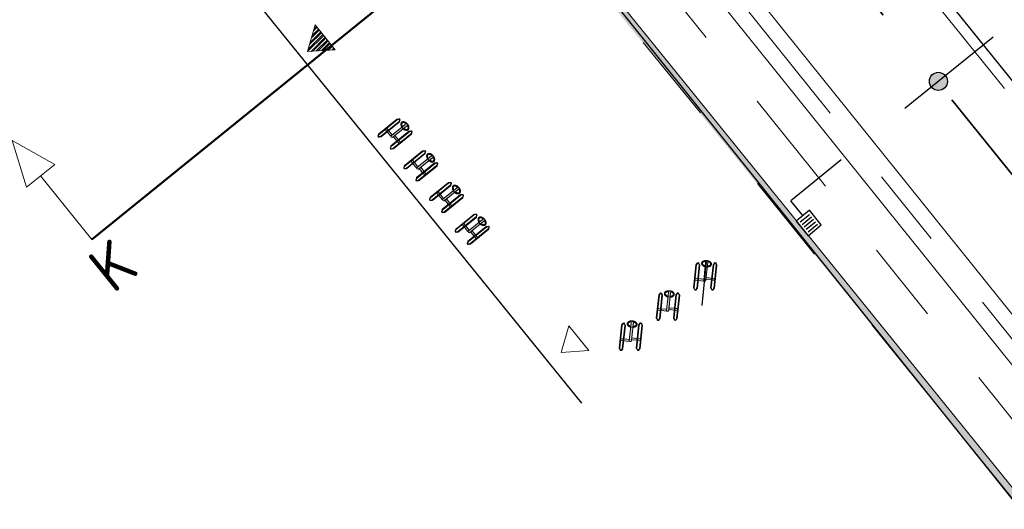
# Model space of a CAD drawing. Header units: metres. Extents: x 92403 to 95147, y 464428 to 465602.
# Tile 487 of 568: x 93320 to 93342, y 465094 to 465105. Entities that reach past the tile are written whole.
import ezdxf
from ezdxf.enums import TextEntityAlignment as Align

# ---------------------------------------------------------------- set-up
doc = ezdxf.new("R2010")
doc.units = ezdxf.units.M
for name, pattern in [('DASHED', [0.75, 0.5, -0.25]), ('RI-DRAINAGE', [19.2, 6, -1.8, 1.8, -1.8, 2.4, -1.8, 1.8, -1.8]), ('RI-GWA', [18.45, 6, -1.8, 1.75, -1.8, 1.75, -1.8, 1.75, -1.8]), ('RI-HWA', [7.4, 5, -2.4]), ('RI-HWA_KOLKAANSLUITING', [4.3, 2.5, -1.8]), ('VH-TROTTOIRBAND', [15, 5, -2, 2, -2, 2, -2])]:
    doc.linetypes.add(name, pattern=pattern)
doc.layers.get('0').update_dxf_attribs({"linetype": 'CONTINUOUS'})
for name, color, linetype, lineweight, true_color in [('B-OI-RI-GWA_TRANSPORTLEIDING-G', 7, 'RI-GWA', 18, 0xff8400), ('N-OI-RI-DRAINAGE_DRAIN_PVC-G', 7, 'RI-DRAINAGE', 18, 0x00ff04), ('N-OI-RI-HWA_TRANSPORTLEIDING-G', 7, 'RI-HWA', 35, 0x007bff)]:
    doc.layers.add(name, color=color, linetype=linetype, lineweight=lineweight, true_color=true_color)
for name, color, linetype, lineweight in [('B-RO-IE-MEUBILAIR_WEGMEUBILAIR-S', 251, 'CONTINUOUS', 13), ('B-RO-OG-TOPOGRAFIE_BEBOUWING_ENTREE-S', 7, 'CONTINUOUS', 5), ('B-WE-VH-VERHARDING_FUNDERING-G', 252, 'CONTINUOUS', 18), ('N-RO-VW-MARKERING-G', 7, 'CONTINUOUS', 9), ('N-WE-GW-ONTGRAVING-V', 2, 'CONTINUOUS', 30), ('N-WE-IE-MEUBILAIR_WEGMEUBILAIR_FIETSSTANDAARD-S', 7, 'CONTINUOUS', 9), ('N-WE-RI-HWA_HULPSTUK-S', 150, 'CONTINUOUS', 25), ('N-WE-RI-HWA_KOLK_STRAATKOLK-S', 150, 'CONTINUOUS', 25), ('N-WE-RI-HWA_KOLKAANSLUITING-G', 150, 'RI-HWA_KOLKAANSLUITING', 25), ('N-WE-VH-KANTOPSLUITING_TROTTOIRBAND-G', 7, 'VH-TROTTOIRBAND', 35), ('N-WE-VH-KANTOPSLUITING_VOORKANTBAND-G', 50, 'CONTINUOUS', 35), ('N-WE-VH-VERHARDING_BETON_INRITBLOKKEN-A', 253, 'CONTINUOUS', 0), ('X-XX-AL-VERWIJZING-S', 7, 'CONTINUOUS', 13)]:
    doc.layers.add(name, color=color, linetype=linetype, lineweight=lineweight)
doc.styles.add('NLCS-ISO', font='NLCS-ISO.ttf')

# ---------------------------------------------------------------- blocks, each defined once
blk = doc.blocks.new('SRO-BEBOUWING_ENTREE')
blk.add_lwpolyline([(0, 0.35), (0, -0.35), (0.5, 0)], close=True)
blk = doc.blocks.new('Triangel-10')
at = {"true_color": 0xffffff}
h = blk.add_hatch(color=7, dxfattribs=at)
h.dxf.hatch_style = 1
h.paths.add_polyline_path([(-0.215, 0.193, 1), (-0.231, 0.193), (-0.231, -0.318, 1), (-0.215, -0.318)])
h.paths.add_polyline_path([(-0.16, 0.021), (-0.215, 0.021), (-0.215, -0.021), (-0.16, -0.021)])
h.paths.add_polyline_path([(-0.144, 0.193, 1), (-0.16, 0.193), (-0.16, -0.318, 1.041702), (-0.144, -0.318)])
h.paths.add_polyline_path([(-0.024, 0.021), (-0.144, 0.021), (-0.144, -0.021), (-0.024, -0.021)])
h.paths.add_polyline_path([(0.024, 0, 1), (-0.024, 0), (-0.024, -0.021), (-0.024, -0.393), (-0.032, -0.419, 0.504311), (-0.027, -0.425), (0.027, -0.425, 0.504311), (0.032, -0.419), (0.024, -0.393, -0.074529), (0.024, -0.392)])
h.paths.add_polyline_path([(0.144, -0.02), (0.024, -0.02), (0.024, -0.062), (0.144, -0.062)])
h.paths.add_polyline_path([(0.16, 0.152, 1), (0.144, 0.152), (0.144, -0.359, 1.041702), (0.16, -0.359), (0.16, -0.358)])
h.paths.add_polyline_path([(0.215, -0.02), (0.16, -0.02), (0.16, -0.062), (0.215, -0.062)])
h.paths.add_polyline_path([(0.231, 0.152, 1), (0.215, 0.152), (0.215, -0.359, 1), (0.231, -0.359)])
edge = h.paths.add_edge_path()
edge.add_line((-0.208, 0.231), (-0.225, 0.203))
edge.add_line((-0.225, 0.203), (-0.214, 0.197))
edge.add_line((-0.214, 0.197), (-0.198, 0.226))
edge.add_arc((-0.188, 0.22), 0.012, 29.0731, 150.9269, ccw=False)
edge.add_line((-0.177, 0.226), (-0.161, 0.197))
edge.add_line((-0.161, 0.197), (-0.15, 0.203))
edge.add_line((-0.15, 0.203), (-0.167, 0.231))
edge.add_arc((-0.188, 0.22), 0.024, 29.0731, 150.9269)
edge = h.paths.add_edge_path()
edge.add_line((-0.225, -0.329), (-0.214, -0.323))
edge.add_line((-0.214, -0.323), (-0.198, -0.352))
edge.add_arc((-0.188, -0.345), 0.012, 210.9269, 330.9269)
edge.add_line((-0.177, -0.351), (-0.161, -0.323))
edge.add_line((-0.161, -0.323), (-0.15, -0.329))
edge.add_line((-0.15, -0.329), (-0.167, -0.357))
edge.add_arc((-0.188, -0.345), 0.024, 210.6554, 330.9269, ccw=False)
edge.add_line((-0.208, -0.358), (-0.225, -0.329))
edge = h.paths.add_edge_path()
edge.add_line((0.161, -0.364), (0.177, -0.393))
edge.add_arc((0.188, -0.386), 0.012, 210.9269, 330.9269)
edge.add_line((0.198, -0.392), (0.214, -0.364))
edge.add_line((0.214, -0.364), (0.225, -0.37))
edge.add_line((0.225, -0.37), (0.208, -0.398))
edge.add_arc((0.188, -0.386), 0.024, 210.6554, 330.9269, ccw=False)
edge.add_line((0.167, -0.399), (0.15, -0.37))
edge.add_line((0.15, -0.37), (0.161, -0.364))
edge = h.paths.add_edge_path()
edge.add_arc((0.188, 0.179), 0.012, 29.0731, 150.9269, ccw=False)
edge.add_line((0.198, 0.185), (0.214, 0.156))
edge.add_line((0.214, 0.156), (0.225, 0.162))
edge.add_line((0.225, 0.162), (0.208, 0.19))
edge.add_arc((0.188, 0.179), 0.024, 29.0731, 150.9269)
edge.add_line((0.167, 0.19), (0.15, 0.162))
edge.add_line((0.15, 0.162), (0.161, 0.156))
edge.add_line((0.161, 0.156), (0.177, 0.185))
h = blk.add_hatch(color=7, dxfattribs=at)
h.dxf.hatch_style = 1
edge = h.paths.add_edge_path()
edge.add_spline(control_points=[(-0.03, -0.412), (-0.031, -0.412), (-0.032, -0.412), (-0.034, -0.411), (-0.035, -0.411), (-0.036, -0.411), (-0.036, -0.411), (-0.039, -0.41), (-0.041, -0.41), (-0.044, -0.408), (-0.045, -0.408), (-0.047, -0.408), (-0.047, -0.408), (-0.048, -0.407), (-0.049, -0.407), (-0.051, -0.406), (-0.052, -0.406), (-0.054, -0.405), (-0.055, -0.404), (-0.056, -0.404), (-0.057, -0.403), (-0.058, -0.403), (-0.058, -0.403), (-0.059, -0.402), (-0.06, -0.402), (-0.062, -0.401), (-0.063, -0.4), (-0.065, -0.399), (-0.066, -0.399), (-0.067, -0.398), (-0.067, -0.398), (-0.068, -0.397), (-0.068, -0.397), (-0.07, -0.396), (-0.07, -0.395), (-0.072, -0.394), (-0.072, -0.394), (-0.074, -0.393), (-0.074, -0.392), (-0.075, -0.392), (-0.075, -0.392), (-0.076, -0.391), (-0.076, -0.39), (-0.078, -0.389), (-0.078, -0.389), (-0.079, -0.388), (-0.08, -0.387), (-0.081, -0.386), (-0.081, -0.386), (-0.081, -0.385), (-0.082, -0.385), (-0.083, -0.384), (-0.084, -0.382), (-0.085, -0.381), (-0.085, -0.38), (-0.086, -0.379), (-0.086, -0.379), (-0.087, -0.377), (-0.087, -0.377), (-0.087, -0.376), (-0.088, -0.375), (-0.088, -0.375), (-0.088, -0.374), (-0.088, -0.373), (-0.089, -0.373), (-0.089, -0.371), (-0.089, -0.371), (-0.089, -0.37), (-0.09, -0.369), (-0.09, -0.369), (-0.09, -0.369), (-0.09, -0.368), (-0.09, -0.368), (-0.09, -0.367), (-0.09, -0.366), (-0.09, -0.366), (-0.09, -0.365), (-0.09, -0.364), (-0.09, -0.364), (-0.09, -0.364), (-0.09, -0.362), (-0.09, -0.361), (-0.089, -0.358), (-0.089, -0.357), (-0.089, -0.355), (-0.088, -0.354), (-0.087, -0.35), (-0.084, -0.346), (-0.079, -0.34), (-0.077, -0.338), (-0.074, -0.336), (-0.074, -0.335), (-0.071, -0.333), (-0.069, -0.332), (-0.064, -0.328), (-0.061, -0.327), (-0.054, -0.323), (-0.051, -0.322), (-0.044, -0.319), (-0.042, -0.319), (-0.038, -0.317), (-0.037, -0.317), (-0.032, -0.316), (-0.028, -0.315), (-0.024, -0.314), (-0.024, -0.308), (-0.024, -0.301), (-0.024, -0.294), (-0.081, -0.303), (-0.116, -0.334), (-0.109, -0.372), (-0.103, -0.41), (-0.059, -0.435), (0, -0.435), (0.059, -0.435), (0.103, -0.41), (0.109, -0.372), (0.116, -0.334), (0.081, -0.302), (0.024, -0.294), (0.024, -0.301), (0.024, -0.308), (0.024, -0.314), (0.028, -0.315), (0.032, -0.316), (0.037, -0.317), (0.038, -0.317), (0.042, -0.319), (0.044, -0.319), (0.051, -0.322), (0.054, -0.323), (0.061, -0.327), (0.064, -0.328), (0.069, -0.332), (0.071, -0.333), (0.074, -0.335), (0.074, -0.336), (0.077, -0.338), (0.079, -0.34), (0.084, -0.346), (0.087, -0.35), (0.088, -0.354), (0.089, -0.355), (0.089, -0.357), (0.089, -0.358), (0.09, -0.361), (0.09, -0.362), (0.09, -0.364), (0.09, -0.364), (0.09, -0.364), (0.09, -0.365), (0.09, -0.366), (0.09, -0.366), (0.09, -0.367), (0.09, -0.368), (0.09, -0.368), (0.09, -0.369), (0.09, -0.369), (0.09, -0.369), (0.089, -0.37), (0.089, -0.371), (0.089, -0.371), (0.089, -0.373), (0.088, -0.373), (0.088, -0.374), (0.088, -0.375), (0.088, -0.375), (0.087, -0.376), (0.087, -0.377), (0.087, -0.377), (0.086, -0.379), (0.086, -0.379), (0.085, -0.38), (0.085, -0.381), (0.084, -0.382), (0.083, -0.384), (0.082, -0.385), (0.081, -0.385), (0.081, -0.386), (0.081, -0.386), (0.08, -0.387), (0.079, -0.388), (0.078, -0.389), (0.078, -0.389), (0.076, -0.39), (0.076, -0.391), (0.075, -0.392), (0.075, -0.392), (0.074, -0.392), (0.074, -0.393), (0.072, -0.394), (0.072, -0.394), (0.07, -0.395), (0.07, -0.396), (0.068, -0.397), (0.068, -0.397), (0.067, -0.398), (0.067, -0.398), (0.066, -0.399), (0.065, -0.399), (0.063, -0.4), (0.062, -0.401), (0.06, -0.402), (0.059, -0.402), (0.058, -0.403), (0.058, -0.403), (0.057, -0.403), (0.056, -0.404), (0.055, -0.404), (0.054, -0.405), (0.052, -0.406), (0.051, -0.406), (0.049, -0.407), (0.048, -0.407), (0.047, -0.408), (0.047, -0.408), (0.045, -0.408), (0.044, -0.408), (0.041, -0.41), (0.039, -0.41), (0.036, -0.411), (0.036, -0.411), (0.035, -0.411), (0.034, -0.411), (0.032, -0.412), (0.031, -0.412), (0.03, -0.412), (0.031, -0.414), (0.031, -0.416), (0.032, -0.419), (0.032, -0.42), (0.032, -0.422), (0.031, -0.423), (0.03, -0.424), (0.029, -0.425), (0.027, -0.425), (0.009, -0.425), (-0.009, -0.425), (-0.027, -0.425), (-0.029, -0.425), (-0.03, -0.424), (-0.031, -0.423), (-0.032, -0.422), (-0.032, -0.42), (-0.032, -0.419), (-0.031, -0.416), (-0.031, -0.414), (-0.03, -0.412)], knot_values=[0, 0, 0, 0, 0.083969, 0.083969, 0.139597, 0.139597, 0.167938, 0.167938, 0.335875, 0.335875, 0.419844, 0.419844, 0.43636, 0.43636, 0.503813, 0.503813, 0.587781, 0.587781, 0.67175, 0.67175, 0.733124, 0.733124, 0.755719, 0.755719, 0.839688, 0.839688, 0.923657, 0.923657, 1.007625, 1.007625, 1.029887, 1.029887, 1.091594, 1.091594, 1.175563, 1.175563, 1.259532, 1.259532, 1.326651, 1.326651, 1.3435, 1.3435, 1.427469, 1.427469, 1.511438, 1.511438, 1.595407, 1.595407, 1.623414, 1.623414, 1.679376, 1.679376, 1.847313, 1.847313, 1.931282, 1.931282, 2.015251, 2.015251, 2.09922, 2.09922, 2.183188, 2.183188, 2.216941, 2.216941, 2.351126, 2.351126, 2.435095, 2.435095, 2.513705, 2.513705, 2.519063, 2.519063, 2.603032, 2.603032, 2.687001, 2.687001, 2.77097, 2.77097, 2.810468, 2.810468, 2.810468, 2.894437, 2.894437, 2.950065, 2.950065, 2.978406, 2.978406, 3.146344, 3.146344, 3.230312, 3.230312, 3.246829, 3.246829, 3.314281, 3.314281, 3.39825, 3.39825, 3.482219, 3.482219, 3.543592, 3.543592, 3.566187, 3.566187, 3.648799, 3.648799, 3.648799, 4.648799, 4.648799, 4.648799, 6.109993, 6.109993, 6.109993, 7.571187, 7.571187, 7.571187, 9.032381, 9.032381, 9.032381, 10.493575, 10.493575, 10.493575, 11.493575, 11.493575, 11.493575, 11.576186, 11.576186, 11.598782, 11.598782, 11.660155, 11.660155, 11.744124, 11.744124, 11.828093, 11.828093, 11.895545, 11.895545, 11.912061, 11.912061, 11.99603, 11.99603, 12.163968, 12.163968, 12.192309, 12.192309, 12.247937, 12.247937, 12.331905, 12.331905, 12.331905, 12.371404, 12.371404, 12.455373, 12.455373, 12.539342, 12.539342, 12.62331, 12.62331, 12.628669, 12.628669, 12.707279, 12.707279, 12.791248, 12.791248, 12.925432, 12.925432, 12.959185, 12.959185, 13.043154, 13.043154, 13.127123, 13.127123, 13.211092, 13.211092, 13.295061, 13.295061, 13.462998, 13.462998, 13.518959, 13.518959, 13.546967, 13.546967, 13.630936, 13.630936, 13.714904, 13.714904, 13.798873, 13.798873, 13.815723, 13.815723, 13.882842, 13.882842, 13.966811, 13.966811, 14.05078, 14.05078, 14.112486, 14.112486, 14.134748, 14.134748, 14.218717, 14.218717, 14.302686, 14.302686, 14.386655, 14.386655, 14.40925, 14.40925, 14.470624, 14.470624, 14.554592, 14.554592, 14.638561, 14.638561, 14.706014, 14.706014, 14.72253, 14.72253, 14.806499, 14.806499, 14.974436, 14.974436, 15.002777, 15.002777, 15.058405, 15.058405, 15.142374, 15.142374, 15.142374, 16.142374, 16.142374, 16.142374, 17.076554, 17.076554, 17.076554, 18.010735, 18.010735, 18.010735, 19.010735, 19.010735, 19.010735, 19.944916, 19.944916, 19.944916, 20.879096, 20.879096, 20.879096, 21.879096, 21.879096, 21.879096, 21.879096], weights=[1, 1, 1, 1, 1, 1, 1, 1, 1, 1, 1, 1, 1, 1, 1, 1, 1, 1, 1, 1, 1, 1, 1, 1, 1, 1, 1, 1, 1, 1, 1, 1, 1, 1, 1, 1, 1, 1, 1, 1, 1, 1, 1, 1, 1, 1, 1, 1, 1, 1, 1, 1, 1, 1, 1, 1, 1, 1, 1, 1, 1, 1, 1, 1, 1, 1, 1, 1, 1, 1, 1, 1, 1, 1, 1, 1, 1, 1, 1, 1, 1, 1, 1, 1, 1, 1, 1, 1, 1, 1, 1, 1, 1, 1, 1, 1, 1, 1, 1, 1, 1, 1, 1, 1, 1, 1, 1, 1, 0.829851, 0.829851, 1, 0.829851, 0.829851, 1, 0.829851, 0.829851, 1, 0.829851, 0.829851, 1, 1, 1, 1, 1, 1, 1, 1, 1, 1, 1, 1, 1, 1, 1, 1, 1, 1, 1, 1, 1, 1, 1, 1, 1, 1, 1, 1, 1, 1, 1, 1, 1, 1, 1, 1, 1, 1, 1, 1, 1, 1, 1, 1, 1, 1, 1, 1, 1, 1, 1, 1, 1, 1, 1, 1, 1, 1, 1, 1, 1, 1, 1, 1, 1, 1, 1, 1, 1, 1, 1, 1, 1, 1, 1, 1, 1, 1, 1, 1, 1, 1, 1, 1, 1, 1, 1, 1, 1, 1, 1, 1, 1, 1, 1, 1, 1, 1, 1, 1, 1, 1, 1, 1, 1, 1, 1, 1, 1, 1, 1, 0.928588, 0.928588, 1, 0.928588, 0.928588, 1, 1, 1, 1, 0.928588, 0.928588, 1, 0.928588, 0.928588, 1, 1, 1, 1], degree=3, periodic=0)
at = {"color": 0}
for p, q in [((-0.231, -0.318), (-0.231, 0.193)), ((-0.215, -0.318), (-0.215, 0.193)), ((-0.215, 0.021), (-0.16, 0.021)), ((-0.16, -0.318), (-0.16, 0.193)), ((-0.144, 0.021), (-0.024, 0.021)), ((-0.024, -0.021), (-0.024, 0.021)), ((-0.024, -0.393), (-0.024, 0)), ((0.024, -0.392), (0.024, 0)), ((0.215, -0.359), (0.215, 0.152)), ((0.231, -0.359), (0.231, 0.152)), ((-0.215, -0.021), (-0.16, -0.021)), ((-0.144, -0.021), (-0.024, -0.021)), ((0.144, -0.02), (0.024, -0.02)), ((0.024, -0.062), (0.024, -0.02)), ((0.144, -0.062), (0.024, -0.062)), ((0.215, -0.02), (0.16, -0.02)), ((0.215, -0.062), (0.16, -0.062)), ((-0.032, -0.419), (-0.024, -0.393)), ((-0.027, -0.425), (0.027, -0.425)), ((0.032, -0.419), (0.024, -0.393))]:
    blk.add_line(p, q, dxfattribs=at)
for points in [[(-0.208, 0.231), (-0.225, 0.203), (-0.214, 0.197), (-0.198, 0.226, -0.588186), (-0.177, 0.226), (-0.161, 0.197), (-0.15, 0.203), (-0.167, 0.231, 0.588186)], [(0.16, -0.359), (0.16, 0.152, 1), (0.144, 0.152), (0.144, -0.359, 1)], [(0.177, 0.185, -0.588186), (0.198, 0.185), (0.214, 0.156), (0.225, 0.162), (0.208, 0.19, 0.588186), (0.167, 0.19), (0.15, 0.162), (0.161, 0.156)], [(-0.225, -0.329), (-0.214, -0.323), (-0.198, -0.352, 0.57735), (-0.177, -0.351), (-0.161, -0.323), (-0.15, -0.329), (-0.167, -0.357, -0.578931), (-0.208, -0.358)], [(0.161, -0.364), (0.177, -0.393, 0.57735), (0.198, -0.392), (0.214, -0.364), (0.225, -0.37), (0.208, -0.398, -0.578931), (0.167, -0.399), (0.15, -0.37)]]:
    blk.add_lwpolyline(points, format="xyb", close=True, dxfattribs=at)
blk.add_lwpolyline([(-0.16, -0.318, 1.041702), (-0.144, -0.318), (-0.144, 0.193)], format="xyb", dxfattribs=at)
at = {"color": 0, "flags": 128}
blk.add_lwpolyline([(0.024, -0.294), (-0.024, -0.294)], dxfattribs=at)
at = {"color": 0}
for centre, radius, start, end in [((-0.223, 0.193), 0.008, 0, 180), ((-0.152, 0.193), 0.008, 0, 180), ((0, 0), 0.0239, 0, 180), ((0.223, 0.152), 0.008, 0, 180), ((-0.223, -0.318), 0.008, 180, 0), ((-0.027, -0.42), 0.005, 162.9508, 270), ((-0.029, -0.392), 0.005, 342.9508, 0), ((0.029, -0.392), 0.005, 180, 197.0492), ((0.027, -0.42), 0.005, 270, 17.0492), ((0.223, -0.359), 0.008, 180, 0)]:
    blk.add_arc(centre, radius, start, end, dxfattribs=at)
blk.add_rational_spline([(-0.03, -0.412), (-0.031, -0.412), (-0.032, -0.412), (-0.034, -0.411), (-0.035, -0.411), (-0.036, -0.411), (-0.036, -0.411), (-0.039, -0.41), (-0.041, -0.41), (-0.044, -0.408), (-0.045, -0.408), (-0.047, -0.408), (-0.047, -0.408), (-0.048, -0.407), (-0.049, -0.407), (-0.051, -0.406), (-0.052, -0.406), (-0.054, -0.405), (-0.055, -0.404), (-0.056, -0.404), (-0.057, -0.403), (-0.058, -0.403), (-0.058, -0.403), (-0.059, -0.402), (-0.06, -0.402), (-0.062, -0.401), (-0.063, -0.4), (-0.065, -0.399), (-0.066, -0.399), (-0.067, -0.398), (-0.067, -0.398), (-0.068, -0.397), (-0.068, -0.397), (-0.07, -0.396), (-0.07, -0.395), (-0.072, -0.394), (-0.072, -0.394), (-0.074, -0.393), (-0.074, -0.392), (-0.075, -0.392), (-0.075, -0.392), (-0.076, -0.391), (-0.076, -0.39), (-0.078, -0.389), (-0.078, -0.389), (-0.079, -0.388), (-0.08, -0.387), (-0.081, -0.386), (-0.081, -0.386), (-0.081, -0.385), (-0.082, -0.385), (-0.083, -0.384), (-0.084, -0.382), (-0.085, -0.381), (-0.085, -0.38), (-0.086, -0.379), (-0.086, -0.379), (-0.087, -0.377), (-0.087, -0.377), (-0.087, -0.376), (-0.088, -0.375), (-0.088, -0.375), (-0.088, -0.374), (-0.088, -0.373), (-0.089, -0.373), (-0.089, -0.371), (-0.089, -0.371), (-0.089, -0.37), (-0.09, -0.369), (-0.09, -0.369), (-0.09, -0.369), (-0.09, -0.368), (-0.09, -0.368), (-0.09, -0.367), (-0.09, -0.366), (-0.09, -0.366), (-0.09, -0.365), (-0.09, -0.364), (-0.09, -0.364), (-0.09, -0.364), (-0.09, -0.362), (-0.09, -0.361), (-0.089, -0.358), (-0.089, -0.357), (-0.089, -0.355), (-0.088, -0.354), (-0.087, -0.35), (-0.084, -0.346), (-0.079, -0.34), (-0.077, -0.338), (-0.074, -0.336), (-0.074, -0.335), (-0.071, -0.333), (-0.069, -0.332), (-0.064, -0.328), (-0.061, -0.327), (-0.054, -0.323), (-0.051, -0.322), (-0.044, -0.319), (-0.042, -0.319), (-0.038, -0.317), (-0.037, -0.317), (-0.032, -0.316), (-0.028, -0.315), (-0.024, -0.314), (-0.024, -0.308), (-0.024, -0.301), (-0.024, -0.294), (-0.081, -0.303), (-0.116, -0.334), (-0.109, -0.372), (-0.103, -0.41), (-0.059, -0.435), (0, -0.435), (0.059, -0.435), (0.103, -0.41), (0.109, -0.372), (0.116, -0.334), (0.081, -0.302), (0.024, -0.294), (0.024, -0.301), (0.024, -0.308), (0.024, -0.314), (0.028, -0.315), (0.032, -0.316), (0.037, -0.317), (0.038, -0.317), (0.042, -0.319), (0.044, -0.319), (0.051, -0.322), (0.054, -0.323), (0.061, -0.327), (0.064, -0.328), (0.069, -0.332), (0.071, -0.333), (0.074, -0.335), (0.074, -0.336), (0.077, -0.338), (0.079, -0.34), (0.084, -0.346), (0.087, -0.35), (0.088, -0.354), (0.089, -0.355), (0.089, -0.357), (0.089, -0.358), (0.09, -0.361), (0.09, -0.362), (0.09, -0.364), (0.09, -0.364), (0.09, -0.364), (0.09, -0.365), (0.09, -0.366), (0.09, -0.366), (0.09, -0.367), (0.09, -0.368), (0.09, -0.368), (0.09, -0.369), (0.09, -0.369), (0.09, -0.369), (0.089, -0.37), (0.089, -0.371), (0.089, -0.371), (0.089, -0.373), (0.088, -0.373), (0.088, -0.374), (0.088, -0.375), (0.088, -0.375), (0.087, -0.376), (0.087, -0.377), (0.087, -0.377), (0.086, -0.379), (0.086, -0.379), (0.085, -0.38), (0.085, -0.381), (0.084, -0.382), (0.083, -0.384), (0.082, -0.385), (0.081, -0.385), (0.081, -0.386), (0.081, -0.386), (0.08, -0.387), (0.079, -0.388), (0.078, -0.389), (0.078, -0.389), (0.076, -0.39), (0.076, -0.391), (0.075, -0.392), (0.075, -0.392), (0.074, -0.392), (0.074, -0.393), (0.072, -0.394), (0.072, -0.394), (0.07, -0.395), (0.07, -0.396), (0.068, -0.397), (0.068, -0.397), (0.067, -0.398), (0.067, -0.398), (0.066, -0.399), (0.065, -0.399), (0.063, -0.4), (0.062, -0.401), (0.06, -0.402), (0.059, -0.402), (0.058, -0.403), (0.058, -0.403), (0.057, -0.403), (0.056, -0.404), (0.055, -0.404), (0.054, -0.405), (0.052, -0.406), (0.051, -0.406), (0.049, -0.407), (0.048, -0.407), (0.047, -0.408), (0.047, -0.408), (0.045, -0.408), (0.044, -0.408), (0.041, -0.41), (0.039, -0.41), (0.036, -0.411), (0.036, -0.411), (0.035, -0.411), (0.034, -0.411), (0.032, -0.412), (0.031, -0.412), (0.03, -0.412), (0.031, -0.414), (0.031, -0.416), (0.032, -0.419), (0.032, -0.42), (0.032, -0.422), (0.031, -0.423), (0.03, -0.424), (0.029, -0.425), (0.027, -0.425), (0.009, -0.425), (-0.009, -0.425), (-0.027, -0.425), (-0.029, -0.425), (-0.03, -0.424), (-0.031, -0.423), (-0.032, -0.422), (-0.032, -0.42), (-0.032, -0.419), (-0.031, -0.416), (-0.031, -0.414), (-0.03, -0.412)], [1, 1, 1, 1, 1, 1, 1, 1, 1, 1, 1, 1, 1, 1, 1, 1, 1, 1, 1, 1, 1, 1, 1, 1, 1, 1, 1, 1, 1, 1, 1, 1, 1, 1, 1, 1, 1, 1, 1, 1, 1, 1, 1, 1, 1, 1, 1, 1, 1, 1, 1, 1, 1, 1, 1, 1, 1, 1, 1, 1, 1, 1, 1, 1, 1, 1, 1, 1, 1, 1, 1, 1, 1, 1, 1, 1, 1, 1, 1, 1, 1, 1, 1, 1, 1, 1, 1, 1, 1, 1, 1, 1, 1, 1, 1, 1, 1, 1, 1, 1, 1, 1, 1, 1, 1, 1, 1, 1, 0.829850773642, 0.829850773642, 1, 0.829850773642, 0.829850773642, 1, 0.829850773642, 0.829850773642, 1, 0.829850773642, 0.829850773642, 1, 1, 1, 1, 1, 1, 1, 1, 1, 1, 1, 1, 1, 1, 1, 1, 1, 1, 1, 1, 1, 1, 1, 1, 1, 1, 1, 1, 1, 1, 1, 1, 1, 1, 1, 1, 1, 1, 1, 1, 1, 1, 1, 1, 1, 1, 1, 1, 1, 1, 1, 1, 1, 1, 1, 1, 1, 1, 1, 1, 1, 1, 1, 1, 1, 1, 1, 1, 1, 1, 1, 1, 1, 1, 1, 1, 1, 1, 1, 1, 1, 1, 1, 1, 1, 1, 1, 1, 1, 1, 1, 1, 1, 1, 1, 1, 1, 1, 1, 1, 1, 1, 1, 1, 1, 1, 1, 1, 1, 1, 1, 0.928588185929, 0.928588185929, 1, 0.928588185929, 0.928588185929, 1, 1, 1, 1, 0.928588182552, 0.928588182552, 1, 0.928588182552, 0.928588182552, 1, 1, 1, 1], degree=3, knots=[0, 0, 0, 0, 0.083969, 0.083969, 0.139597, 0.139597, 0.167938, 0.167938, 0.335875, 0.335875, 0.419844, 0.419844, 0.43636, 0.43636, 0.503813, 0.503813, 0.587781, 0.587781, 0.67175, 0.67175, 0.733124, 0.733124, 0.755719, 0.755719, 0.839688, 0.839688, 0.923657, 0.923657, 1.007625, 1.007625, 1.029887, 1.029887, 1.091594, 1.091594, 1.175563, 1.175563, 1.259532, 1.259532, 1.326651, 1.326651, 1.3435, 1.3435, 1.427469, 1.427469, 1.511438, 1.511438, 1.595407, 1.595407, 1.623414, 1.623414, 1.679376, 1.679376, 1.847313, 1.847313, 1.931282, 1.931282, 2.015251, 2.015251, 2.09922, 2.09922, 2.183188, 2.183188, 2.216941, 2.216941, 2.351126, 2.351126, 2.435095, 2.435095, 2.513705, 2.513705, 2.519063, 2.519063, 2.603032, 2.603032, 2.687001, 2.687001, 2.77097, 2.77097, 2.810468, 2.810468, 2.810468, 2.894437, 2.894437, 2.950065, 2.950065, 2.978406, 2.978406, 3.146344, 3.146344, 3.230312, 3.230312, 3.246829, 3.246829, 3.314281, 3.314281, 3.39825, 3.39825, 3.482219, 3.482219, 3.543592, 3.543592, 3.566187, 3.566187, 3.648799, 3.648799, 3.648799, 4.648799, 4.648799, 4.648799, 6.109993, 6.109993, 6.109993, 7.571187, 7.571187, 7.571187, 9.032381, 9.032381, 9.032381, 10.493575, 10.493575, 10.493575, 11.493575, 11.493575, 11.493575, 11.576186, 11.576186, 11.598782, 11.598782, 11.660155, 11.660155, 11.744124, 11.744124, 11.828093, 11.828093, 11.895545, 11.895545, 11.912061, 11.912061, 11.99603, 11.99603, 12.163968, 12.163968, 12.192309, 12.192309, 12.247937, 12.247937, 12.331905, 12.331905, 12.331905, 12.371404, 12.371404, 12.455373, 12.455373, 12.539342, 12.539342, 12.62331, 12.62331, 12.628669, 12.628669, 12.707279, 12.707279, 12.791248, 12.791248, 12.925432, 12.925432, 12.959185, 12.959185, 13.043154, 13.043154, 13.127123, 13.127123, 13.211092, 13.211092, 13.295061, 13.295061, 13.462998, 13.462998, 13.518959, 13.518959, 13.546967, 13.546967, 13.630936, 13.630936, 13.714904, 13.714904, 13.798873, 13.798873, 13.815723, 13.815723, 13.882842, 13.882842, 13.966811, 13.966811, 14.05078, 14.05078, 14.112486, 14.112486, 14.134748, 14.134748, 14.218717, 14.218717, 14.302686, 14.302686, 14.386655, 14.386655, 14.40925, 14.40925, 14.470624, 14.470624, 14.554592, 14.554592, 14.638561, 14.638561, 14.706014, 14.706014, 14.72253, 14.72253, 14.806499, 14.806499, 14.974436, 14.974436, 15.002777, 15.002777, 15.058405, 15.058405, 15.142374, 15.142374, 15.142374, 16.142374, 16.142374, 16.142374, 17.076554, 17.076554, 17.076554, 18.010735, 18.010735, 18.010735, 19.010735, 19.010735, 19.010735, 19.944916, 19.944916, 19.944916, 20.879096, 20.879096, 20.879096, 21.879096, 21.879096, 21.879096, 21.879096], dxfattribs=at)
blk = doc.blocks.new('SAL-VERWIJZING_DOORSNEDE_BOVEN-SO')
for p, q in [((-2, 9), (0, 14)), ((0, 14), (2, 9)), ((2, 9), (-2, 9)), ((0, 0), (0, 9))]:
    blk.add_line(p, q)
at = {"lineweight": 50, "style": 'NLCS-ISO'}
blk.add_attdef('...', text='', height=5, dxfattribs=at).set_placement((-0.05, -1.19), align=Align.TOP_CENTER)
blk = doc.blocks.new('STRAATKOLK 415X375')
at = {"layer": 'N-WE-RI-HWA_KOLK_STRAATKOLK-S', "flags": 128}
blk.add_lwpolyline([(-0.415, 0), (0, 0), (0, 0.375), (-0.415, 0.375)], close=True, dxfattribs=at)
for points in [[(-0.344, 0.055), (-0.344, 0.32)], [(-0.275, 0.055), (-0.275, 0.32)], [(-0.207, 0.055), (-0.207, 0.32)], [(-0.137, 0.055), (-0.137, 0.32)], [(-0.068, 0.055), (-0.068, 0.32)]]:
    blk.add_lwpolyline(points, dxfattribs=at)
blk = doc.blocks.new('SRI-HULP_INLAAT_KOLK-SO')
h = blk.add_hatch(color=256)
edge = h.paths.add_edge_path()
edge.add_arc((0, 0), 1, 0, 360)
blk.add_circle((0, 0), 1)

msp = doc.modelspace()

# ---------------------------------------------------------------- hatches: boundary and pattern name
at = {"layer": 'B-RO-OG-TOPOGRAFIE_BEBOUWING_ENTREE-S', "ltscale": 1}
h = msp.add_hatch(dxfattribs=at)
h.set_pattern_fill('ANSI32', color=256, scale=0.008)
h.set_pattern_definition([(45, (11.933736, -14.86794), (-0.053881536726, 0.053881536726), []), (45, (11.96966, -14.86794), (-0.053881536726, 0.053881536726), [])])
h.paths.add_polyline_path([(93327.074228, 465104.578545), (93326.634913, 465105.123525), (93326.465299, 465104.537239)])
at = {"layer": 'N-WE-VH-VERHARDING_BETON_INRITBLOKKEN-A', "transparency": 33554687}
h = msp.add_hatch(color=256, dxfattribs=at)
h.dxf.hatch_style = 1
edge = h.paths.add_edge_path()
edge.add_arc((93342.391, 465094.917877), 0.3, 218.9909324, 308.9909324)
edge.add_line((93342.579759, 465094.684704), (93345.272302, 465096.865538))
edge.add_line((93345.272302, 465096.865538), (93345.36725, 465096.74825))
edge.add_line((93345.36725, 465096.74825), (93342.674139, 465094.568117))
edge.add_arc((93342.391, 465094.917877), 0.45, 218.9909324, 308.9909324, ccw=False)
edge.add_line((93342.041239, 465094.634738), (93316.599701, 465126.011626))
edge.add_line((93316.599701, 465126.011626), (93316.716124, 465126.154422))
edge.add_line((93316.716124, 465126.154422), (93342.157826, 465094.729118))

# ---------------------------------------------------------------- linework, layer by layer
at = {"flags": 128}
for points in [[(93332.51, 465096.79), (93320.15, 465112.05)], [(93335.162364, 465098.940566), (93335.258349, 465099.905557)], [(93335.162364, 465098.940566), (93335.258349, 465099.905557)]]:
    msp.add_lwpolyline(points, dxfattribs=at)
at = {"layer": 'B-OI-RI-GWA_TRANSPORTLEIDING-G'}
msp.add_lwpolyline([(93309.939, 465138.03), (93314.04, 465133.16), (93334.221, 465107.859), (93359.935, 465075.888)], dxfattribs=at)
at = {"layer": 'B-WE-VH-VERHARDING_FUNDERING-G', "lineweight": 13, "flags": 128}
for points in [[(93310.20672, 465138.255446), (93314.310718, 465133.381886), (93334.494177, 465108.077803), (93360.207732, 465076.107356)], [(93309.67128, 465137.804554), (93313.769282, 465132.938114), (93333.947823, 465107.640197), (93359.662268, 465075.668644)]]:
    msp.add_lwpolyline(points, dxfattribs=at)
at = {"layer": 'N-OI-RI-DRAINAGE_DRAIN_PVC-G', "flags": 128}
msp.add_lwpolyline([(93317.234877, 465127.317564), (93355.874423, 465079.117944)], dxfattribs=at)
at = {"layer": 'N-OI-RI-HWA_TRANSPORTLEIDING-G', "flags": 128}
msp.add_lwpolyline([(93312.766181, 465138.019981), (93344.255689, 465099.019033)], dxfattribs=at)
at = {"layer": 'N-RO-VW-MARKERING-G', "linetype": 'DASHED', "ltscale": 5, "flags": 128}
msp.add_lwpolyline([(93346.543711, 465097.89361), (93322.099393, 465128.0896)], dxfattribs=at)
at = {"layer": 'N-WE-GW-ONTGRAVING-V', "flags": 128}
for points in [[(93403.426947, 465181.733642), (93388.936499, 465199.436043), (93383.626715, 465205.690746), (93348.152106, 465176.718038), (93350.367437, 465173.965667), (93349.986033, 465173.641994), (93373.790967, 465143.453099), (93372.907063, 465142.756112), (93387.855532, 465125.380409), (93386.187779, 465123.945627), (93367.908643, 465145.192808), (93350.36486, 465167.077422), (93350.509806, 465167.216653), (93345.847636, 465173.276479), (93327.621033, 465155.298307), (93312.871386, 465140.711711), (93314.151293, 465139.169531), (93313.777648, 465138.836642), (93346.083816, 465098.82423), (93343.292956, 465096.57956), (93358.90146, 465077.109146)], [(93357.185049, 465075.732944), (93316.376672, 465126.629463), (93316.517889, 465126.764911), (93307.921313, 465135.727631), (93275.364881, 465098.97561)]]:
    msp.add_lwpolyline(points, dxfattribs=at)
at = {"layer": 'N-WE-RI-HWA_KOLKAANSLUITING-G', "flags": 128}
for points in [[(93344.912114, 465107.558558), (93337.112532, 465101.249443)], [(93337.376989, 465100.922354), (93337.112532, 465101.249443)]]:
    msp.add_lwpolyline(points, dxfattribs=at)
at = {"layer": 'N-WE-VH-KANTOPSLUITING_TROTTOIRBAND-G', "lineweight": 15}
msp.add_lwpolyline([(93316.915307, 465134.731883), (93322.215979, 465128.183979, 0.414213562), (93322.637912, 465128.139565), (93325.941206, 465130.813654, -0.414213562), (93326.574105, 465130.747032), (93350.357767, 465101.367151, -0.414213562), (93350.291145, 465100.734251), (93342.674139, 465094.568117, -0.414213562), (93342.041239, 465094.634738), (93312.484887, 465131.145607)], format="xyb", dxfattribs=at)
at = {"layer": 'N-WE-VH-KANTOPSLUITING_VOORKANTBAND-G', "linetype": 'Continuous', "lineweight": 15, "flags": 128}
msp.add_lwpolyline([(93312.484887, 465131.145607), (93312.601474, 465131.239986), (93342.157826, 465094.729118, 0.414213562), (93342.579759, 465094.684704), (93350.196765, 465100.850838, 0.414213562), (93350.24118, 465101.272771), (93326.457518, 465130.652653, 0.414213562), (93326.035586, 465130.697067), (93322.732292, 465128.022978, -0.414213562), (93322.099393, 465128.0896), (93316.79872, 465134.637504), (93316.915307, 465134.731883)], format="xyb", dxfattribs=at)
at = {"layer": 'X-XX-AL-VERWIJZING-S', "lineweight": 50, "flags": 128}
msp.add_lwpolyline([(93321.714666, 465100.400668), (93340.659455, 465115.736892)], dxfattribs=at)

# ---------------------------------------------------------------- block references
at = {"layer": 'B-RO-IE-MEUBILAIR_WEGMEUBILAIR-S', "xscale": -1}
for p, rotation in [((93328.327997, 465102.66818), 129.0061122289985), ((93328.89446, 465101.968809), 129.0061122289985), ((93335.218079, 465099.500702), 174.0061122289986), ((93334.398261, 465098.835985), 174.0061122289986), ((93333.578442, 465098.171267), 174.0061122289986)]:
    msp.add_blockref('Triangel-10', p, dxfattribs=dict(at, rotation=rotation))
at = {"layer": 'B-RO-OG-TOPOGRAFIE_BEBOUWING_ENTREE-S', "ltscale": 1, "rotation": 218.8726752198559}
for p in [(93326.854571, 465104.851035), (93332.43951, 465098.222379)]:
    msp.add_blockref('SRO-BEBOUWING_ENTREE', p, dxfattribs=at)
at = {"layer": 'N-WE-IE-MEUBILAIR_WEGMEUBILAIR_FIETSSTANDAARD-S', "xscale": -1, "rotation": 129.0061122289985}
for p in [(93329.460923, 465101.269439), (93330.027386, 465100.570068)]:
    msp.add_blockref('Triangel-10', p, dxfattribs=at)
at = {"layer": 'N-WE-RI-HWA_HULPSTUK-S', "xscale": 0.1999999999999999, "yscale": 0.1999999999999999, "zscale": 0.1999999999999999, "rotation": 309.3826812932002}
msp.add_blockref('SRI-HULP_INLAAT_KOLK-SO', (93340.365268, 465103.880596), dxfattribs=at)
at = {"layer": 'N-WE-RI-HWA_KOLK_STRAATKOLK-S', "rotation": 308.9560908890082}
msp.add_blockref('STRAATKOLK 415X375', (93337.492104, 465100.481753), dxfattribs=at)
at = {"layer": 'X-XX-AL-VERWIJZING-S', "xscale": 0.2000000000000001, "yscale": 0.2000000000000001, "zscale": 0.2000000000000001, "rotation": 38.99141300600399}
msp.add_blockref('SAL-VERWIJZING_DOORSNEDE_BOVEN-SO', (93321.714666, 465100.400668), dxfattribs=at).add_auto_attribs({'...': 'K'})

doc.saveas('drawing.dxf')
